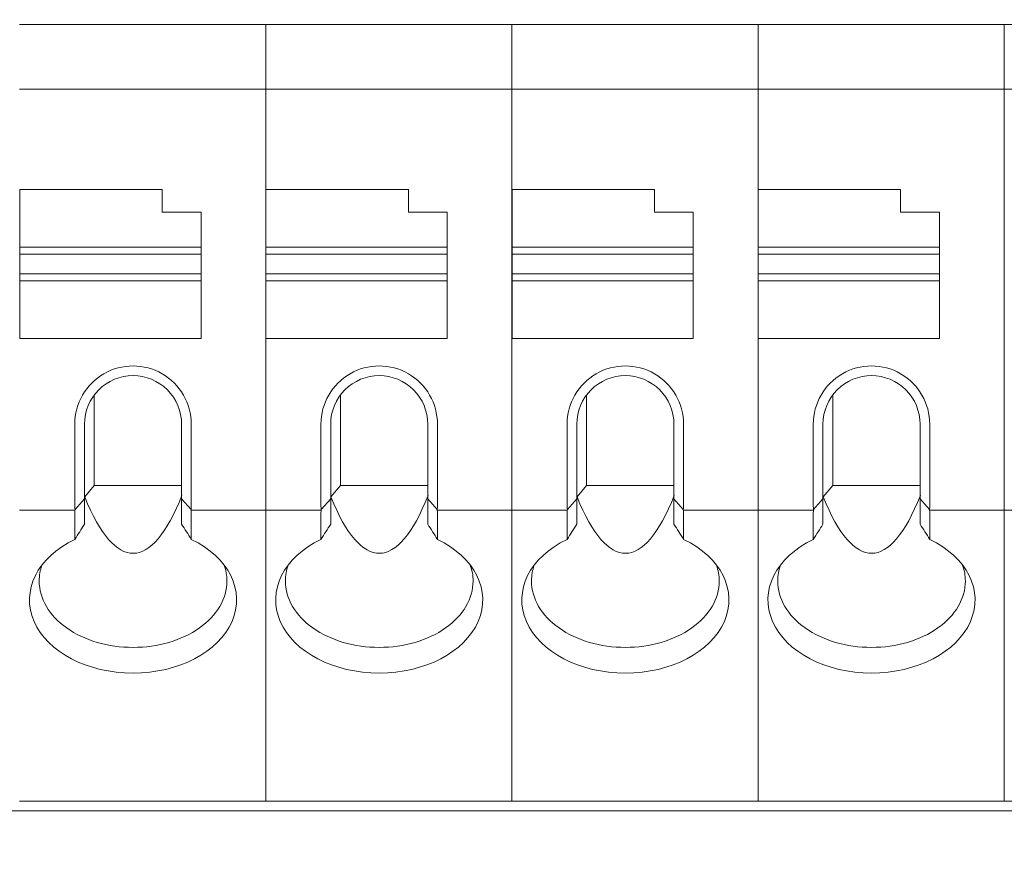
# Model space of a CAD drawing. Header units: millimetres. Extents: x -1114 to 1396, y -630 to 631.
# Tile 394 of 656: x -44 to -29, y 448 to 461. Entities that reach past the tile are written whole.
import ezdxf

# ---------------------------------------------------------------- set-up
doc = ezdxf.new("R2010")
doc.units = ezdxf.units.MM
doc.header["$MEASUREMENT"] = 0

msp = doc.modelspace()

# ---------------------------------------------------------------- linework, layer by layer
at = {"lineweight": 18}
for points, knots in [([(1038.9843, -629.7647), (1038.9843, -629.7647), (-1111.4882, -629.7647), (-1111.4882, -629.7647), (-1111.4882, -629.7647), (-1111.4882, -629.7647), (-1111.4882, 630.7883), (-1111.4882, 630.7883), (-1111.4882, 630.7883), (-1111.4882, 630.7883), (1038.9843, 630.7883), (1038.9843, 630.7883)], [0, 0, 0, 0, 0.3333333, 0.3333333, 0.3333333, 0.3333333, 0.6666667, 0.6666667, 0.6666667, 0.6666667, 1, 1, 1, 1]), ([(-41.2485, 455.0531), (-41.2485, 455.3747), (-41.4201, 455.6718), (-41.6985, 455.8326), (-41.6985, 455.8326), (-41.977, 455.9933), (-42.3201, 455.9933), (-42.5985, 455.8326), (-42.5985, 455.8326), (-42.877, 455.6718), (-43.0485, 455.3747), (-43.0485, 455.0531)], [0, 0, 0, 0, 0.3333333, 0.3333333, 0.3333333, 0.3333333, 0.6666667, 0.6666667, 0.6666667, 0.6666667, 1, 1, 1, 1]), ([(-37.4453, 455.0531), (-37.4453, 455.3747), (-37.6168, 455.6718), (-37.8953, 455.8326), (-37.8953, 455.8326), (-38.1737, 455.9933), (-38.5168, 455.9933), (-38.7953, 455.8326), (-38.7953, 455.8326), (-39.0737, 455.6718), (-39.2453, 455.3747), (-39.2453, 455.0531)], [0, 0, 0, 0, 0.3333333, 0.3333333, 0.3333333, 0.3333333, 0.6666667, 0.6666667, 0.6666667, 0.6666667, 1, 1, 1, 1]), ([(-33.642, 455.0531), (-33.642, 455.3747), (-33.8136, 455.6718), (-34.092, 455.8326), (-34.092, 455.8326), (-34.3705, 455.9933), (-34.7136, 455.9933), (-34.992, 455.8326), (-34.992, 455.8326), (-35.2705, 455.6718), (-35.442, 455.3747), (-35.442, 455.0531)], [0, 0, 0, 0, 0.3333333, 0.3333333, 0.3333333, 0.3333333, 0.6666667, 0.6666667, 0.6666667, 0.6666667, 1, 1, 1, 1]), ([(-29.8388, 455.0531), (-29.8388, 455.3747), (-30.0103, 455.6718), (-30.2888, 455.8326), (-30.2888, 455.8326), (-30.5672, 455.9933), (-30.9103, 455.9933), (-31.1888, 455.8326), (-31.1888, 455.8326), (-31.4672, 455.6718), (-31.6388, 455.3747), (-31.6388, 455.0531)], [0, 0, 0, 0, 0.3333333, 0.3333333, 0.3333333, 0.3333333, 0.6666667, 0.6666667, 0.6666667, 0.6666667, 1, 1, 1, 1]), ([(-42.1485, 455.8031), (-42.3475, 455.8031), (-42.5382, 455.7241), (-42.6789, 455.5835), (-42.6789, 455.5835), (-42.8195, 455.4428), (-42.8985, 455.252), (-42.8985, 455.0531)], [0, 0, 0, 0, 0.5, 0.5, 0.5, 0.5, 1, 1, 1, 1]), ([(-41.3985, 455.0531), (-41.3985, 455.252), (-41.4776, 455.4428), (-41.6182, 455.5835), (-41.6182, 455.5835), (-41.7589, 455.7241), (-41.9496, 455.8031), (-42.1485, 455.8031)], [0, 0, 0, 0, 0.5, 0.5, 0.5, 0.5, 1, 1, 1, 1]), ([(-38.3453, 455.8031), (-38.5442, 455.8031), (-38.735, 455.7241), (-38.8756, 455.5835), (-38.8756, 455.5835), (-39.0163, 455.4428), (-39.0953, 455.252), (-39.0953, 455.0531)], [0, 0, 0, 0, 0.5, 0.5, 0.5, 0.5, 1, 1, 1, 1]), ([(-37.5953, 455.0531), (-37.5953, 455.252), (-37.6743, 455.4428), (-37.815, 455.5835), (-37.815, 455.5835), (-37.9556, 455.7241), (-38.1464, 455.8031), (-38.3453, 455.8031)], [0, 0, 0, 0, 0.5, 0.5, 0.5, 0.5, 1, 1, 1, 1]), ([(-34.542, 455.8031), (-34.7409, 455.8031), (-34.9317, 455.7241), (-35.0724, 455.5835), (-35.0724, 455.5835), (-35.213, 455.4428), (-35.292, 455.252), (-35.292, 455.0531)], [0, 0, 0, 0, 0.5, 0.5, 0.5, 0.5, 1, 1, 1, 1]), ([(-33.792, 455.0531), (-33.792, 455.252), (-33.871, 455.4428), (-34.0117, 455.5835), (-34.0117, 455.5835), (-34.1524, 455.7241), (-34.3431, 455.8031), (-34.542, 455.8031)], [0, 0, 0, 0, 0.5, 0.5, 0.5, 0.5, 1, 1, 1, 1]), ([(-30.7388, 455.8031), (-30.9377, 455.8031), (-31.1285, 455.7241), (-31.2691, 455.5835), (-31.2691, 455.5835), (-31.4098, 455.4428), (-31.4888, 455.252), (-31.4888, 455.0531)], [0, 0, 0, 0, 0.5, 0.5, 0.5, 0.5, 1, 1, 1, 1]), ([(-29.9888, 455.0531), (-29.9888, 455.252), (-30.0678, 455.4428), (-30.2084, 455.5835), (-30.2084, 455.5835), (-30.3491, 455.7241), (-30.5399, 455.8031), (-30.7388, 455.8031)], [0, 0, 0, 0, 0.5, 0.5, 0.5, 0.5, 1, 1, 1, 1]), ([(-43.0485, 453.2737), (-43.6292, 452.9944), (-43.8844, 452.48), (-43.6777, 452.0054), (-43.6777, 452.0054), (-43.471, 451.5308), (-42.8508, 451.2069), (-42.1485, 451.2069)], [0, 0, 0, 0, 0.5, 0.5, 0.5, 0.5, 1, 1, 1, 1]), ([(-42.1485, 451.2069), (-41.4463, 451.2069), (-40.8261, 451.5308), (-40.6194, 452.0054), (-40.6194, 452.0054), (-40.4127, 452.48), (-40.6679, 452.9944), (-41.2485, 453.2737)], [0, 0, 0, 0, 0.5, 0.5, 0.5, 0.5, 1, 1, 1, 1]), ([(-39.2453, 453.2737), (-39.8259, 452.9944), (-40.0811, 452.48), (-39.8744, 452.0054), (-39.8744, 452.0054), (-39.6678, 451.5308), (-39.0476, 451.2069), (-38.3453, 451.2069)], [0, 0, 0, 0, 0.5, 0.5, 0.5, 0.5, 1, 1, 1, 1]), ([(-38.3453, 451.2069), (-37.643, 451.2069), (-37.0228, 451.5308), (-36.8161, 452.0054), (-36.8161, 452.0054), (-36.6095, 452.48), (-36.8646, 452.9944), (-37.4453, 453.2737)], [0, 0, 0, 0, 0.5, 0.5, 0.5, 0.5, 1, 1, 1, 1]), ([(-35.442, 453.2737), (-36.0227, 452.9944), (-36.2778, 452.48), (-36.0712, 452.0054), (-36.0712, 452.0054), (-35.8645, 451.5308), (-35.2443, 451.2069), (-34.542, 451.2069)], [0, 0, 0, 0, 0.5, 0.5, 0.5, 0.5, 1, 1, 1, 1]), ([(-34.542, 451.2069), (-33.8397, 451.2069), (-33.2195, 451.5308), (-33.0129, 452.0054), (-33.0129, 452.0054), (-32.8062, 452.48), (-33.0614, 452.9944), (-33.642, 453.2737)], [0, 0, 0, 0, 0.5, 0.5, 0.5, 0.5, 1, 1, 1, 1]), ([(-31.6388, 453.2737), (-32.2194, 452.9944), (-32.4746, 452.48), (-32.2679, 452.0054), (-32.2679, 452.0054), (-32.0613, 451.5308), (-31.4411, 451.2069), (-30.7388, 451.2069)], [0, 0, 0, 0, 0.5, 0.5, 0.5, 0.5, 1, 1, 1, 1]), ([(-30.7388, 451.2069), (-30.0365, 451.2069), (-29.4163, 451.5308), (-29.2096, 452.0054), (-29.2096, 452.0054), (-29.003, 452.48), (-29.2581, 452.9944), (-29.8388, 453.2737)], [0, 0, 0, 0, 0.5, 0.5, 0.5, 0.5, 1, 1, 1, 1]), ([(-43.5985, 452.6297), (-43.5985, 452.3578), (-43.4458, 452.097), (-43.1738, 451.9047), (-43.1738, 451.9047), (-42.9019, 451.7124), (-42.5331, 451.6044), (-42.1485, 451.6044)], [0, 0, 0, 0, 0.5, 0.5, 0.5, 0.5, 1, 1, 1, 1]), ([(-42.1485, 451.6044), (-41.764, 451.6044), (-41.3952, 451.7124), (-41.1232, 451.9047), (-41.1232, 451.9047), (-40.8513, 452.097), (-40.6985, 452.3578), (-40.6985, 452.6297)], [0, 0, 0, 0, 0.5, 0.5, 0.5, 0.5, 1, 1, 1, 1]), ([(-39.7953, 452.6297), (-39.7953, 452.3578), (-39.6425, 452.097), (-39.3706, 451.9047), (-39.3706, 451.9047), (-39.0987, 451.7124), (-38.7298, 451.6044), (-38.3453, 451.6044)], [0, 0, 0, 0, 0.5, 0.5, 0.5, 0.5, 1, 1, 1, 1]), ([(-38.3453, 451.6044), (-37.9607, 451.6044), (-37.5919, 451.7124), (-37.32, 451.9047), (-37.32, 451.9047), (-37.0481, 452.097), (-36.8953, 452.3578), (-36.8953, 452.6297)], [0, 0, 0, 0, 0.5, 0.5, 0.5, 0.5, 1, 1, 1, 1]), ([(-35.992, 452.6297), (-35.992, 452.3578), (-35.8393, 452.097), (-35.5673, 451.9047), (-35.5673, 451.9047), (-35.2954, 451.7124), (-34.9266, 451.6044), (-34.542, 451.6044)], [0, 0, 0, 0, 0.5, 0.5, 0.5, 0.5, 1, 1, 1, 1]), ([(-34.542, 451.6044), (-34.1575, 451.6044), (-33.7887, 451.7124), (-33.5167, 451.9047), (-33.5167, 451.9047), (-33.2448, 452.097), (-33.092, 452.3578), (-33.092, 452.6297)], [0, 0, 0, 0, 0.5, 0.5, 0.5, 0.5, 1, 1, 1, 1]), ([(-32.1888, 452.6297), (-32.1888, 452.3578), (-32.036, 452.097), (-31.7641, 451.9047), (-31.7641, 451.9047), (-31.4922, 451.7124), (-31.1233, 451.6044), (-30.7388, 451.6044)], [0, 0, 0, 0, 0.5, 0.5, 0.5, 0.5, 1, 1, 1, 1]), ([(-30.7388, 451.6044), (-30.3542, 451.6044), (-29.9854, 451.7124), (-29.7135, 451.9047), (-29.7135, 451.9047), (-29.4415, 452.097), (-29.2888, 452.3578), (-29.2888, 452.6297)], [0, 0, 0, 0, 0.5, 0.5, 0.5, 0.5, 1, 1, 1, 1])]:
    msp.add_open_spline(points, degree=3, knots=knots, dxfattribs=at)
for points in [[(-43.9018, 461.227), (-43.9018, 461.227), (-40.0985, 461.227), (-40.0985, 461.227)], [(-40.0985, 461.227), (-40.0985, 461.227), (-43.9018, 461.227), (-43.9018, 461.227)], [(-40.0985, 461.227), (-40.0985, 461.227), (-36.2953, 461.227), (-36.2953, 461.227)], [(-40.0985, 461.1772), (-40.0985, 461.1772), (-40.0985, 461.227), (-40.0985, 461.227)], [(-36.2953, 461.227), (-36.2953, 461.227), (-40.0985, 461.227), (-40.0985, 461.227)], [(-40.0985, 461.1772), (-40.0985, 461.1772), (-40.0985, 461.227), (-40.0985, 461.227)], [(-40.0985, 460.2768), (-40.0985, 460.2768), (-40.0985, 461.1772), (-40.0985, 461.1772)], [(-40.0985, 460.2768), (-40.0985, 460.2768), (-40.0985, 461.1772), (-40.0985, 461.1772)], [(-36.2953, 461.227), (-36.2953, 461.227), (-32.492, 461.227), (-32.492, 461.227)], [(-36.2953, 461.1772), (-36.2953, 461.1772), (-36.2953, 461.227), (-36.2953, 461.227)], [(-32.492, 461.227), (-32.492, 461.227), (-36.2953, 461.227), (-36.2953, 461.227)], [(-36.2953, 461.1772), (-36.2953, 461.1772), (-36.2953, 461.227), (-36.2953, 461.227)], [(-36.2953, 460.2768), (-36.2953, 460.2768), (-36.2953, 461.1772), (-36.2953, 461.1772)], [(-36.2953, 460.2768), (-36.2953, 460.2768), (-36.2953, 461.1772), (-36.2953, 461.1772)], [(-32.492, 461.227), (-32.492, 461.227), (-28.6888, 461.227), (-28.6888, 461.227)], [(-32.492, 461.1772), (-32.492, 461.1772), (-32.492, 461.227), (-32.492, 461.227)], [(-28.6888, 461.227), (-28.6888, 461.227), (-32.492, 461.227), (-32.492, 461.227)], [(-32.492, 461.1772), (-32.492, 461.1772), (-32.492, 461.227), (-32.492, 461.227)], [(-32.492, 460.2768), (-32.492, 460.2768), (-32.492, 461.1772), (-32.492, 461.1772)], [(-32.492, 460.2768), (-32.492, 460.2768), (-32.492, 461.1772), (-32.492, 461.1772)], [(-28.6888, 461.227), (-28.6888, 461.227), (-24.8855, 461.227), (-24.8855, 461.227)], [(-28.6888, 461.1772), (-28.6888, 461.1772), (-28.6888, 461.227), (-28.6888, 461.227)], [(-28.6888, 461.1772), (-28.6888, 461.1772), (-28.6888, 461.227), (-28.6888, 461.227)], [(-24.8855, 461.227), (-24.8855, 461.227), (-28.6888, 461.227), (-28.6888, 461.227)], [(-28.6888, 460.2768), (-28.6888, 460.2768), (-28.6888, 461.1772), (-28.6888, 461.1772)], [(-28.6888, 460.2768), (-28.6888, 460.2768), (-28.6888, 461.1772), (-28.6888, 461.1772)], [(-43.9018, 460.227), (-43.9018, 460.227), (-40.0985, 460.227), (-40.0985, 460.227)], [(-40.0985, 460.1566), (-40.0985, 460.1566), (-40.0985, 460.2768), (-40.0985, 460.2768)], [(-40.0985, 460.1566), (-40.0985, 460.1566), (-40.0985, 460.2768), (-40.0985, 460.2768)], [(-40.0985, 460.227), (-40.0985, 460.227), (-36.2953, 460.227), (-36.2953, 460.227)], [(-36.2953, 460.1566), (-36.2953, 460.1566), (-36.2953, 460.2768), (-36.2953, 460.2768)], [(-36.2953, 460.1566), (-36.2953, 460.1566), (-36.2953, 460.2768), (-36.2953, 460.2768)], [(-36.2953, 460.227), (-36.2953, 460.227), (-32.492, 460.227), (-32.492, 460.227)], [(-32.492, 460.1566), (-32.492, 460.1566), (-32.492, 460.2768), (-32.492, 460.2768)], [(-32.492, 460.1566), (-32.492, 460.1566), (-32.492, 460.2768), (-32.492, 460.2768)], [(-32.492, 460.227), (-32.492, 460.227), (-28.6888, 460.227), (-28.6888, 460.227)], [(-28.6888, 460.1566), (-28.6888, 460.1566), (-28.6888, 460.2768), (-28.6888, 460.2768)], [(-28.6888, 460.1566), (-28.6888, 460.1566), (-28.6888, 460.2768), (-28.6888, 460.2768)], [(-28.6888, 460.227), (-28.6888, 460.227), (-24.8855, 460.227), (-24.8855, 460.227)], [(-40.0985, 453.7975), (-40.0985, 453.7975), (-40.0985, 460.1566), (-40.0985, 460.1566)], [(-40.0985, 453.7975), (-40.0985, 453.7975), (-40.0985, 460.1566), (-40.0985, 460.1566)], [(-36.2953, 453.7975), (-36.2953, 453.7975), (-36.2953, 460.1566), (-36.2953, 460.1566)], [(-36.2953, 453.7975), (-36.2953, 453.7975), (-36.2953, 460.1566), (-36.2953, 460.1566)], [(-32.492, 453.7975), (-32.492, 453.7975), (-32.492, 460.1566), (-32.492, 460.1566)], [(-32.492, 453.7975), (-32.492, 453.7975), (-32.492, 460.1566), (-32.492, 460.1566)], [(-28.6888, 453.7975), (-28.6888, 453.7975), (-28.6888, 460.1566), (-28.6888, 460.1566)], [(-28.6888, 453.7975), (-28.6888, 453.7975), (-28.6888, 460.1566), (-28.6888, 460.1566)], [(-43.8985, 458.677), (-43.8985, 458.677), (-43.8985, 457.7862), (-43.8985, 457.7862)], [(-41.6985, 458.677), (-41.6985, 458.677), (-43.8985, 458.677), (-43.8985, 458.677)], [(-41.6985, 458.327), (-41.6985, 458.327), (-41.6985, 458.677), (-41.6985, 458.677)], [(-37.8953, 458.677), (-37.8953, 458.677), (-40.0953, 458.677), (-40.0953, 458.677)], [(-40.0953, 458.677), (-40.0953, 458.677), (-40.0953, 457.7862), (-40.0953, 457.7862)], [(-37.8953, 458.327), (-37.8953, 458.327), (-37.8953, 458.677), (-37.8953, 458.677)], [(-36.292, 458.677), (-36.292, 458.677), (-36.292, 457.7862), (-36.292, 457.7862)], [(-34.092, 458.677), (-34.092, 458.677), (-36.292, 458.677), (-36.292, 458.677)], [(-34.092, 458.327), (-34.092, 458.327), (-34.092, 458.677), (-34.092, 458.677)], [(-32.4888, 458.677), (-32.4888, 458.677), (-32.4888, 457.7862), (-32.4888, 457.7862)], [(-30.2888, 458.677), (-30.2888, 458.677), (-32.4888, 458.677), (-32.4888, 458.677)], [(-30.2888, 458.327), (-30.2888, 458.327), (-30.2888, 458.677), (-30.2888, 458.677)], [(-41.0985, 458.327), (-41.0985, 458.327), (-41.6985, 458.327), (-41.6985, 458.327)], [(-41.0985, 457.7862), (-41.0985, 457.7862), (-41.0985, 458.327), (-41.0985, 458.327)], [(-37.2953, 458.327), (-37.2953, 458.327), (-37.8953, 458.327), (-37.8953, 458.327)], [(-37.2953, 457.7862), (-37.2953, 457.7862), (-37.2953, 458.327), (-37.2953, 458.327)], [(-33.492, 458.327), (-33.492, 458.327), (-34.092, 458.327), (-34.092, 458.327)], [(-33.492, 457.7862), (-33.492, 457.7862), (-33.492, 458.327), (-33.492, 458.327)], [(-29.6888, 458.327), (-29.6888, 458.327), (-30.2888, 458.327), (-30.2888, 458.327)], [(-29.6888, 457.7862), (-29.6888, 457.7862), (-29.6888, 458.327), (-29.6888, 458.327)], [(-43.8985, 457.7862), (-43.8985, 457.7862), (-43.8985, 457.677), (-43.8985, 457.677)], [(-43.8985, 457.7862), (-43.8985, 457.7862), (-41.0985, 457.7862), (-41.0985, 457.7862)], [(-41.0985, 457.7862), (-41.0985, 457.7862), (-41.0985, 457.677), (-41.0985, 457.677)], [(-40.0953, 457.7862), (-40.0953, 457.7862), (-40.0953, 457.677), (-40.0953, 457.677)], [(-40.0953, 457.7862), (-40.0953, 457.7862), (-37.2953, 457.7862), (-37.2953, 457.7862)], [(-37.2953, 457.7862), (-37.2953, 457.7862), (-37.2953, 457.677), (-37.2953, 457.677)], [(-36.292, 457.7862), (-36.292, 457.7862), (-36.292, 457.677), (-36.292, 457.677)], [(-36.292, 457.7862), (-36.292, 457.7862), (-33.492, 457.7862), (-33.492, 457.7862)], [(-33.492, 457.7862), (-33.492, 457.7862), (-33.492, 457.677), (-33.492, 457.677)], [(-32.4888, 457.7862), (-32.4888, 457.7862), (-32.4888, 457.677), (-32.4888, 457.677)], [(-32.4888, 457.7862), (-32.4888, 457.7862), (-29.6888, 457.7862), (-29.6888, 457.7862)], [(-29.6888, 457.7862), (-29.6888, 457.7862), (-29.6888, 457.677), (-29.6888, 457.677)], [(-43.8985, 457.377), (-43.8985, 457.377), (-43.8985, 457.677), (-43.8985, 457.677)], [(-43.8985, 457.677), (-43.8985, 457.677), (-41.0985, 457.677), (-41.0985, 457.677)], [(-41.0985, 457.677), (-41.0985, 457.677), (-41.0985, 457.377), (-41.0985, 457.377)], [(-40.0953, 457.377), (-40.0953, 457.377), (-40.0953, 457.677), (-40.0953, 457.677)], [(-40.0953, 457.677), (-40.0953, 457.677), (-37.2953, 457.677), (-37.2953, 457.677)], [(-37.2953, 457.677), (-37.2953, 457.677), (-37.2953, 457.377), (-37.2953, 457.377)], [(-36.292, 457.377), (-36.292, 457.377), (-36.292, 457.677), (-36.292, 457.677)], [(-36.292, 457.677), (-36.292, 457.677), (-33.492, 457.677), (-33.492, 457.677)], [(-33.492, 457.677), (-33.492, 457.677), (-33.492, 457.377), (-33.492, 457.377)], [(-32.4888, 457.377), (-32.4888, 457.377), (-32.4888, 457.677), (-32.4888, 457.677)], [(-32.4888, 457.677), (-32.4888, 457.677), (-29.6888, 457.677), (-29.6888, 457.677)], [(-29.6888, 457.677), (-29.6888, 457.677), (-29.6888, 457.377), (-29.6888, 457.377)], [(-43.8985, 457.377), (-43.8985, 457.377), (-43.8985, 457.2678), (-43.8985, 457.2678)], [(-41.0985, 457.377), (-41.0985, 457.377), (-43.8985, 457.377), (-43.8985, 457.377)], [(-41.0985, 457.377), (-41.0985, 457.377), (-41.0985, 457.2678), (-41.0985, 457.2678)], [(-37.2953, 457.377), (-37.2953, 457.377), (-40.0953, 457.377), (-40.0953, 457.377)], [(-40.0953, 457.377), (-40.0953, 457.377), (-40.0953, 457.2678), (-40.0953, 457.2678)], [(-37.2953, 457.377), (-37.2953, 457.377), (-37.2953, 457.2678), (-37.2953, 457.2678)], [(-36.292, 457.377), (-36.292, 457.377), (-36.292, 457.2678), (-36.292, 457.2678)], [(-33.492, 457.377), (-33.492, 457.377), (-36.292, 457.377), (-36.292, 457.377)], [(-33.492, 457.377), (-33.492, 457.377), (-33.492, 457.2678), (-33.492, 457.2678)], [(-32.4888, 457.377), (-32.4888, 457.377), (-32.4888, 457.2678), (-32.4888, 457.2678)], [(-29.6888, 457.377), (-29.6888, 457.377), (-32.4888, 457.377), (-32.4888, 457.377)], [(-29.6888, 457.377), (-29.6888, 457.377), (-29.6888, 457.2678), (-29.6888, 457.2678)], [(-43.8985, 457.2678), (-43.8985, 457.2678), (-43.8985, 456.377), (-43.8985, 456.377)], [(-41.0985, 457.2678), (-41.0985, 457.2678), (-43.8985, 457.2678), (-43.8985, 457.2678)], [(-41.0985, 457.2678), (-41.0985, 457.2678), (-41.0985, 456.377), (-41.0985, 456.377)], [(-40.0953, 457.2678), (-40.0953, 457.2678), (-40.0953, 456.377), (-40.0953, 456.377)], [(-37.2953, 457.2678), (-37.2953, 457.2678), (-40.0953, 457.2678), (-40.0953, 457.2678)], [(-37.2953, 457.2678), (-37.2953, 457.2678), (-37.2953, 456.377), (-37.2953, 456.377)], [(-36.292, 457.2678), (-36.292, 457.2678), (-36.292, 456.377), (-36.292, 456.377)], [(-33.492, 457.2678), (-33.492, 457.2678), (-36.292, 457.2678), (-36.292, 457.2678)], [(-33.492, 457.2678), (-33.492, 457.2678), (-33.492, 456.377), (-33.492, 456.377)], [(-32.4888, 457.2678), (-32.4888, 457.2678), (-32.4888, 456.377), (-32.4888, 456.377)], [(-29.6888, 457.2678), (-29.6888, 457.2678), (-32.4888, 457.2678), (-32.4888, 457.2678)], [(-29.6888, 457.2678), (-29.6888, 457.2678), (-29.6888, 456.377), (-29.6888, 456.377)], [(-41.0985, 456.377), (-41.0985, 456.377), (-43.8985, 456.377), (-43.8985, 456.377)], [(-37.2953, 456.377), (-37.2953, 456.377), (-40.0953, 456.377), (-40.0953, 456.377)], [(-33.492, 456.377), (-33.492, 456.377), (-36.292, 456.377), (-36.292, 456.377)], [(-29.6888, 456.377), (-29.6888, 456.377), (-32.4888, 456.377), (-32.4888, 456.377)], [(-42.7485, 455.5031), (-42.7485, 455.5031), (-42.7485, 454.1061), (-42.7485, 454.1061)], [(-38.9453, 455.5031), (-38.9453, 455.5031), (-38.9453, 454.1061), (-38.9453, 454.1061)], [(-35.142, 455.5031), (-35.142, 455.5031), (-35.142, 454.1061), (-35.142, 454.1061)], [(-31.3388, 455.5031), (-31.3388, 455.5031), (-31.3388, 454.1061), (-31.3388, 454.1061)], [(-43.0485, 455.0531), (-43.0485, 455.0531), (-43.0485, 453.7975), (-43.0485, 453.7975)], [(-42.8985, 453.8977), (-42.8985, 453.8977), (-42.8985, 455.0531), (-42.8985, 455.0531)], [(-41.3985, 455.0531), (-41.3985, 455.0531), (-41.3985, 453.8977), (-41.3985, 453.8977)], [(-41.2485, 453.7975), (-41.2485, 453.7975), (-41.2485, 455.0531), (-41.2485, 455.0531)], [(-39.2453, 455.0531), (-39.2453, 455.0531), (-39.2453, 453.7975), (-39.2453, 453.7975)], [(-39.0953, 453.8977), (-39.0953, 453.8977), (-39.0953, 455.0531), (-39.0953, 455.0531)], [(-37.5953, 455.0531), (-37.5953, 455.0531), (-37.5953, 453.8977), (-37.5953, 453.8977)], [(-37.4453, 453.7975), (-37.4453, 453.7975), (-37.4453, 455.0531), (-37.4453, 455.0531)], [(-35.442, 455.0531), (-35.442, 455.0531), (-35.442, 453.7975), (-35.442, 453.7975)], [(-35.292, 453.8977), (-35.292, 453.8977), (-35.292, 455.0531), (-35.292, 455.0531)], [(-33.792, 455.0531), (-33.792, 455.0531), (-33.792, 453.8977), (-33.792, 453.8977)], [(-33.642, 453.7975), (-33.642, 453.7975), (-33.642, 455.0531), (-33.642, 455.0531)], [(-31.6388, 455.0531), (-31.6388, 455.0531), (-31.6388, 453.7975), (-31.6388, 453.7975)], [(-31.4888, 453.8977), (-31.4888, 453.8977), (-31.4888, 455.0531), (-31.4888, 455.0531)], [(-29.9888, 455.0531), (-29.9888, 455.0531), (-29.9888, 453.8977), (-29.9888, 453.8977)], [(-29.8388, 453.7975), (-29.8388, 453.7975), (-29.8388, 455.0531), (-29.8388, 455.0531)], [(-42.895, 453.9294), (-42.895, 453.9294), (-42.7485, 454.1061), (-42.7485, 454.1061)], [(-42.7485, 454.1061), (-42.7485, 454.1061), (-41.3986, 454.1061), (-41.3986, 454.1061)], [(-39.0918, 453.9294), (-39.0918, 453.9294), (-38.9453, 454.1061), (-38.9453, 454.1061)], [(-38.9453, 454.1061), (-38.9453, 454.1061), (-37.5953, 454.1061), (-37.5953, 454.1061)], [(-35.2885, 453.9294), (-35.2885, 453.9294), (-35.142, 454.1061), (-35.142, 454.1061)], [(-35.142, 454.1061), (-35.142, 454.1061), (-33.792, 454.1061), (-33.792, 454.1061)], [(-31.4853, 453.9294), (-31.4853, 453.9294), (-31.3388, 454.1061), (-31.3388, 454.1061)], [(-31.3388, 454.1061), (-31.3388, 454.1061), (-29.9888, 454.1061), (-29.9888, 454.1061)], [(-42.8985, 453.8977), (-42.8985, 453.8977), (-43.0438, 453.7324), (-43.0438, 453.7324)], [(-42.8985, 453.5072), (-42.8985, 453.5072), (-42.8985, 453.8977), (-42.8985, 453.8977)], [(-42.895, 453.9294), (-42.4212, 452.7624), (-41.8671, 452.7649), (-41.393, 453.9517)], [(-41.3985, 453.5072), (-41.3985, 453.5072), (-41.3985, 453.8977), (-41.3985, 453.8977)], [(-41.3985, 453.8977), (-41.3985, 453.8977), (-41.2532, 453.7324), (-41.2532, 453.7324)], [(-39.0953, 453.8977), (-39.0953, 453.8977), (-39.2406, 453.7324), (-39.2406, 453.7324)], [(-39.0953, 453.5072), (-39.0953, 453.5072), (-39.0953, 453.8977), (-39.0953, 453.8977)], [(-39.0918, 453.9294), (-38.6179, 452.7624), (-38.0639, 452.7649), (-37.5898, 453.9517)], [(-37.5953, 453.5072), (-37.5953, 453.5072), (-37.5953, 453.8977), (-37.5953, 453.8977)], [(-37.5953, 453.8977), (-37.5953, 453.8977), (-37.45, 453.7324), (-37.45, 453.7324)], [(-35.292, 453.8977), (-35.292, 453.8977), (-35.4373, 453.7324), (-35.4373, 453.7324)], [(-35.292, 453.5072), (-35.292, 453.5072), (-35.292, 453.8977), (-35.292, 453.8977)], [(-35.2885, 453.9294), (-34.8147, 452.7624), (-34.2606, 452.7649), (-33.7865, 453.9517)], [(-33.792, 453.5072), (-33.792, 453.5072), (-33.792, 453.8977), (-33.792, 453.8977)], [(-33.792, 453.8977), (-33.792, 453.8977), (-33.6467, 453.7324), (-33.6467, 453.7324)], [(-31.4888, 453.8977), (-31.4888, 453.8977), (-31.6341, 453.7324), (-31.6341, 453.7324)], [(-31.4888, 453.5072), (-31.4888, 453.5072), (-31.4888, 453.8977), (-31.4888, 453.8977)], [(-31.4853, 453.9294), (-31.0114, 452.7624), (-30.4574, 452.7649), (-29.9833, 453.9517)], [(-29.9888, 453.5072), (-29.9888, 453.5072), (-29.9888, 453.8977), (-29.9888, 453.8977)], [(-29.9888, 453.8977), (-29.9888, 453.8977), (-29.8435, 453.7324), (-29.8435, 453.7324)], [(-43.0446, 453.727), (-43.0446, 453.727), (-43.9018, 453.727), (-43.9018, 453.727)], [(-43.0485, 453.7975), (-43.0485, 453.7751), (-43.0469, 453.7531), (-43.0438, 453.7324)], [(-43.0438, 453.7324), (-43.0469, 453.7117), (-43.0485, 453.6931), (-43.0485, 453.6772)], [(-43.0485, 453.6772), (-43.0485, 453.6772), (-43.0485, 453.2737), (-43.0485, 453.2737)], [(-41.2532, 453.7324), (-41.2501, 453.7531), (-41.2485, 453.7751), (-41.2485, 453.7975)], [(-41.2532, 453.7324), (-41.2501, 453.7117), (-41.2485, 453.6931), (-41.2485, 453.6772)], [(-40.0985, 453.727), (-40.0985, 453.727), (-41.2525, 453.727), (-41.2525, 453.727)], [(-41.2485, 453.6772), (-41.2485, 453.6772), (-41.2485, 453.2737), (-41.2485, 453.2737)], [(-40.0985, 453.6772), (-40.0985, 453.6772), (-40.0985, 453.7975), (-40.0985, 453.7975)], [(-40.0985, 453.6772), (-40.0985, 453.6772), (-40.0985, 453.7975), (-40.0985, 453.7975)], [(-40.0985, 453.727), (-40.0985, 453.727), (-39.2414, 453.727), (-39.2414, 453.727)], [(-40.0985, 449.2768), (-40.0985, 449.2768), (-40.0985, 453.6772), (-40.0985, 453.6772)], [(-40.0985, 449.2768), (-40.0985, 449.2768), (-40.0985, 453.6772), (-40.0985, 453.6772)], [(-39.2453, 453.7975), (-39.2453, 453.7751), (-39.2437, 453.7531), (-39.2406, 453.7324)], [(-39.2406, 453.7324), (-39.2437, 453.7117), (-39.2453, 453.6931), (-39.2453, 453.6772)], [(-39.2453, 453.6772), (-39.2453, 453.6772), (-39.2453, 453.2737), (-39.2453, 453.2737)], [(-37.45, 453.7324), (-37.4469, 453.7531), (-37.4453, 453.7751), (-37.4453, 453.7975)], [(-37.45, 453.7324), (-37.4469, 453.7117), (-37.4453, 453.6931), (-37.4453, 453.6772)], [(-36.2953, 453.727), (-36.2953, 453.727), (-37.4492, 453.727), (-37.4492, 453.727)], [(-37.4453, 453.6772), (-37.4453, 453.6772), (-37.4453, 453.2737), (-37.4453, 453.2737)], [(-36.2953, 453.6772), (-36.2953, 453.6772), (-36.2953, 453.7975), (-36.2953, 453.7975)], [(-36.2953, 453.6772), (-36.2953, 453.6772), (-36.2953, 453.7975), (-36.2953, 453.7975)], [(-36.2953, 453.727), (-36.2953, 453.727), (-35.4381, 453.727), (-35.4381, 453.727)], [(-36.2953, 449.2768), (-36.2953, 449.2768), (-36.2953, 453.6772), (-36.2953, 453.6772)], [(-36.2953, 449.2768), (-36.2953, 449.2768), (-36.2953, 453.6772), (-36.2953, 453.6772)], [(-35.442, 453.7975), (-35.442, 453.7751), (-35.4404, 453.7531), (-35.4373, 453.7324)], [(-35.4373, 453.7324), (-35.4404, 453.7117), (-35.442, 453.6931), (-35.442, 453.6772)], [(-35.442, 453.6772), (-35.442, 453.6772), (-35.442, 453.2737), (-35.442, 453.2737)], [(-33.6467, 453.7324), (-33.6436, 453.7531), (-33.642, 453.7751), (-33.642, 453.7975)], [(-33.6467, 453.7324), (-33.6436, 453.7117), (-33.642, 453.6931), (-33.642, 453.6772)], [(-32.492, 453.727), (-32.492, 453.727), (-33.646, 453.727), (-33.646, 453.727)], [(-33.642, 453.6772), (-33.642, 453.6772), (-33.642, 453.2737), (-33.642, 453.2737)], [(-32.492, 453.6772), (-32.492, 453.6772), (-32.492, 453.7975), (-32.492, 453.7975)], [(-32.492, 453.6772), (-32.492, 453.6772), (-32.492, 453.7975), (-32.492, 453.7975)], [(-32.492, 453.727), (-32.492, 453.727), (-31.6348, 453.727), (-31.6348, 453.727)], [(-32.492, 449.2768), (-32.492, 449.2768), (-32.492, 453.6772), (-32.492, 453.6772)], [(-32.492, 449.2768), (-32.492, 449.2768), (-32.492, 453.6772), (-32.492, 453.6772)], [(-31.6388, 453.7975), (-31.6388, 453.7751), (-31.6372, 453.7531), (-31.6341, 453.7324)], [(-31.6341, 453.7324), (-31.6372, 453.7117), (-31.6388, 453.6931), (-31.6388, 453.6772)], [(-31.6388, 453.6772), (-31.6388, 453.6772), (-31.6388, 453.2737), (-31.6388, 453.2737)], [(-29.8435, 453.7324), (-29.8404, 453.7531), (-29.8388, 453.7751), (-29.8388, 453.7975)], [(-29.8435, 453.7324), (-29.8404, 453.7117), (-29.8388, 453.6931), (-29.8388, 453.6772)], [(-28.6888, 453.727), (-28.6888, 453.727), (-29.8427, 453.727), (-29.8427, 453.727)], [(-29.8388, 453.6772), (-29.8388, 453.6772), (-29.8388, 453.2737), (-29.8388, 453.2737)], [(-28.6888, 453.6772), (-28.6888, 453.6772), (-28.6888, 453.7975), (-28.6888, 453.7975)], [(-28.6888, 453.6772), (-28.6888, 453.6772), (-28.6888, 453.7975), (-28.6888, 453.7975)], [(-27.8316, 453.727), (-27.8316, 453.727), (-28.6888, 453.727), (-28.6888, 453.727)], [(-28.6888, 449.2768), (-28.6888, 449.2768), (-28.6888, 453.6772), (-28.6888, 453.6772)], [(-28.6888, 449.2768), (-28.6888, 449.2768), (-28.6888, 453.6772), (-28.6888, 453.6772)], [(-42.8985, 453.5072), (-42.9485, 453.4301), (-42.9985, 453.3523), (-43.0485, 453.2737)], [(-41.2485, 453.2737), (-41.2986, 453.3523), (-41.3486, 453.4301), (-41.3985, 453.5072)], [(-39.0953, 453.5072), (-39.1452, 453.4301), (-39.1952, 453.3523), (-39.2453, 453.2737)], [(-37.4453, 453.2737), (-37.4953, 453.3523), (-37.5453, 453.4301), (-37.5953, 453.5072)], [(-35.292, 453.5072), (-35.342, 453.4301), (-35.392, 453.3523), (-35.442, 453.2737)], [(-33.642, 453.2737), (-33.6921, 453.3523), (-33.7421, 453.4301), (-33.792, 453.5072)], [(-31.4888, 453.5072), (-31.5387, 453.4301), (-31.5887, 453.3523), (-31.6388, 453.2737)], [(-29.8388, 453.2737), (-29.8888, 453.3523), (-29.9388, 453.4301), (-29.9888, 453.5072)], [(-43.5559, 452.8765), (-43.5842, 452.7958), (-43.5985, 452.7129), (-43.5985, 452.6297)], [(-40.6985, 452.6297), (-40.6985, 452.7129), (-40.7129, 452.7958), (-40.7412, 452.8765)], [(-39.7527, 452.8765), (-39.781, 452.7958), (-39.7953, 452.7129), (-39.7953, 452.6297)], [(-36.8953, 452.6297), (-36.8953, 452.7129), (-36.9096, 452.7958), (-36.9379, 452.8765)], [(-35.9494, 452.8765), (-35.9777, 452.7958), (-35.992, 452.7129), (-35.992, 452.6297)], [(-33.092, 452.6297), (-33.092, 452.7129), (-33.1063, 452.7958), (-33.1347, 452.8765)], [(-32.1461, 452.8765), (-32.1745, 452.7958), (-32.1888, 452.7129), (-32.1888, 452.6297)], [(-29.2888, 452.6297), (-29.2888, 452.7129), (-29.3031, 452.7958), (-29.3314, 452.8765)], [(-40.0985, 449.227), (-40.0985, 449.227), (-40.0985, 449.2768), (-40.0985, 449.2768)], [(-40.0985, 449.227), (-40.0985, 449.227), (-40.0985, 449.2768), (-40.0985, 449.2768)], [(-36.2953, 449.227), (-36.2953, 449.227), (-36.2953, 449.2768), (-36.2953, 449.2768)], [(-36.2953, 449.227), (-36.2953, 449.227), (-36.2953, 449.2768), (-36.2953, 449.2768)], [(-32.492, 449.227), (-32.492, 449.227), (-32.492, 449.2768), (-32.492, 449.2768)], [(-32.492, 449.227), (-32.492, 449.227), (-32.492, 449.2768), (-32.492, 449.2768)], [(-28.6888, 449.227), (-28.6888, 449.227), (-28.6888, 449.2768), (-28.6888, 449.2768)], [(-28.6888, 449.227), (-28.6888, 449.227), (-28.6888, 449.2768), (-28.6888, 449.2768)], [(-40.0985, 449.227), (-40.0985, 449.227), (-43.9018, 449.227), (-43.9018, 449.227)], [(-43.9018, 449.227), (-43.9018, 449.227), (-40.0985, 449.227), (-40.0985, 449.227)], [(-36.2953, 449.227), (-36.2953, 449.227), (-40.0985, 449.227), (-40.0985, 449.227)], [(-40.0985, 449.227), (-40.0985, 449.227), (-36.2953, 449.227), (-36.2953, 449.227)], [(-32.492, 449.227), (-32.492, 449.227), (-36.2953, 449.227), (-36.2953, 449.227)], [(-36.2953, 449.227), (-36.2953, 449.227), (-32.492, 449.227), (-32.492, 449.227)], [(-28.6888, 449.227), (-28.6888, 449.227), (-32.492, 449.227), (-32.492, 449.227)], [(-32.492, 449.227), (-32.492, 449.227), (-28.6888, 449.227), (-28.6888, 449.227)], [(-24.8855, 449.227), (-24.8855, 449.227), (-28.6888, 449.227), (-28.6888, 449.227)], [(-28.6888, 449.227), (-28.6888, 449.227), (-24.8855, 449.227), (-24.8855, 449.227)], [(-13.6258, 449.077), (-13.6258, 449.077), (-60.4625, 449.077), (-60.4625, 449.077)]]:
    msp.add_open_spline(points, degree=3, dxfattribs=at)

doc.saveas('drawing.dxf')
